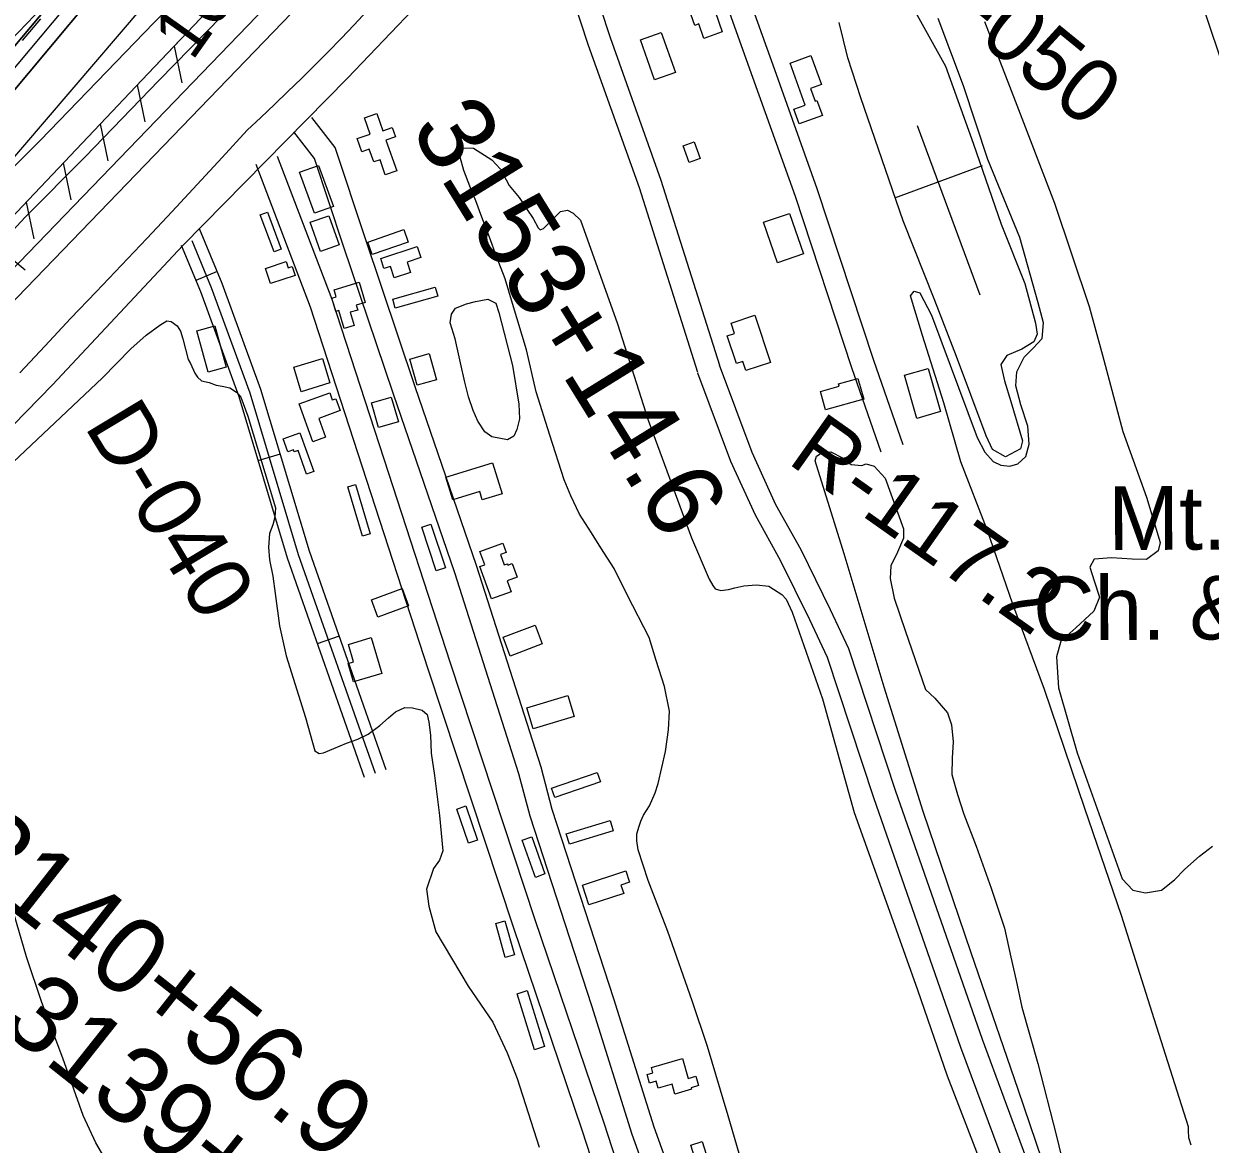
# Model space of a CAD drawing. Extents: x 3598634 to 3636690, y 517270 to 542944.
# Drawn here: x 3606411 to 3607956, y 525564 to 527023 of the extents above; entities that cross this region are included whole.
import ezdxf

# ---------------------------------------------------------------- set-up
doc = ezdxf.new("R2010")
doc.units = 0
for name, color, linetype in [('V-BLDG-OTLN', 7, 'Continuous'), ('V-LEVE-TOET', 7, 'Continuous'), ('V-RIVR-RANG', 7, 'Continuous'), ('V-RIVR-RANG-IDEN', 7, 'Continuous'), ('V-ROAD-CNTR', 7, 'Continuous'), ('V-RRAP-FSHR', 7, 'Continuous'), ('V-RRAP-RVMT', 7, 'Continuous'), ('V-SITE-OTLN', 7, 'Continuous'), ('V-SITE-OTLN-IDEN', 7, 'Continuous'), ('V-SITE-VEGE', 7, 'Continuous'), ('V-SURV-IDEN', 7, 'Continuous'), ('V-SURV-LINE', 7, 'Continuous'), ('V-TOPO-DPTH', 7, 'Continuous'), ('V-TOPO-MINR', 7, 'Continuous'), ('V-TOPO-WATR', 7, 'Continuous')]:
    doc.layers.add(name, color=color, linetype=linetype)

msp = doc.modelspace()

# ---------------------------------------------------------------- linework, layer by layer
at = {"layer": 'V-BLDG-OTLN'}
for points in [[(3607296.4, 527004), (3607290, 527022.7), (3607284.8, 527020.9), (3607277.2, 527042.8), (3607306.6, 527053), (3607320.6, 527012.3)], [(3607241.2, 527011.7), (3607259.8, 526959.6), (3607232.4, 526949.9), (3607213.9, 527001.9)], [(3607451, 526903.7), (3607420.5, 526892.6), (3607413.6, 526911.6), (3607428.7, 526917.1), (3607408.8, 526971.7), (3607435.8, 526981.6), (3607449.6, 526943.9), (3607435.5, 526938.8), (3607441.6, 526922.2), (3607443.9, 526923)], [(3606870.9, 526906), (3606878.8, 526883.6), (3606890.7, 526887.7), (3606895, 526875.6), (3606882.7, 526871.3), (3606896.7, 526831.5), (3606881.8, 526826.3), (3606875, 526845.9), (3606866.8, 526843), (3606861, 526859.8), (3606851.1, 526856.4), (3606845.2, 526873.4), (3606861.9, 526879.2), (3606854.6, 526900.3)], [(3607284, 526869.2), (3607291.7, 526847.5), (3607277.3, 526842.5), (3607269.7, 526864.1)], [(3606795, 526838.5), (3606814.4, 526785.2), (3606789.7, 526776.2), (3606770.3, 526829.6)], [(3606728.4, 526777.6), (3606746.4, 526729.4), (3606737.1, 526725.9), (3606719, 526774.1)], [(3607408.3, 526776.1), (3607426.4, 526723.2), (3607392.3, 526711.5), (3607374.2, 526764.5)], [(3606808.3, 526773.1), (3606821.7, 526735.2), (3606797.5, 526726.6), (3606784.1, 526764.5)], [(3606859.1, 526738.8), (3606905.9, 526754.9), (3606911.5, 526738.7), (3606864.7, 526722.6)], [(3606875.8, 526717.2), (3606923.5, 526732.9), (3606928.2, 526718.6), (3606910.4, 526712.7), (3606914.8, 526699.2), (3606893.5, 526692.2), (3606888.6, 526707.1), (3606880.1, 526704.3)], [(3606764.5, 526695.2), (3606732.2, 526684.6), (3606725.6, 526704.5), (3606752.7, 526713.4), (3606755.4, 526705.3), (3606760.6, 526707)], [(3606828.3, 526626.3), (3606821.3, 526649.7), (3606817.2, 526648.4), (3606812.2, 526665.5), (3606817.9, 526667.2), (3606815.1, 526676.7), (3606847.9, 526686.4), (3606855.7, 526659.9), (3606844, 526656.4), (3606845.9, 526650.2), (3606836.2, 526647.4), (3606841.3, 526630.1)], [(3606891.5, 526664.3), (3606946.7, 526680), (3606950, 526668.4), (3606894.8, 526652.7)], [(3607362.9, 526643.4), (3607383.3, 526582), (3607351.2, 526571.4), (3607347.3, 526583.4), (3607338.9, 526580.6), (3607326.9, 526616.6), (3607336.6, 526619.8), (3607332.1, 526633.2)], [(3606660, 526629.7), (3606674.8, 526575.9), (3606651.3, 526569.5), (3606636.5, 526623.3)], [(3606938.9, 526593.6), (3606948.6, 526559.4), (3606923.2, 526552.3), (3606913.6, 526586.4)], [(3606800.1, 526587.1), (3606809.8, 526555.3), (3606772.4, 526543.9), (3606762.7, 526575.7)], [(3607573.9, 526509.2), (3607557.8, 526565.4), (3607588.8, 526574.3), (3607604.9, 526518.1)], [(3607504.8, 526534.3), (3607455.1, 526520.4), (3607448.4, 526544.3), (3607472.9, 526551.1), (3607472.1, 526554.1), (3607497.3, 526561.1)], [(3606787.5, 526478.7), (3606769.5, 526527.9), (3606809.4, 526542.5), (3606812.8, 526533.1), (3606817.4, 526534.8), (3606823.1, 526519.2), (3606795.1, 526508.9), (3606804, 526484.8)], [(3606889.6, 526536.8), (3606898.8, 526504.5), (3606873.1, 526497.1), (3606863.8, 526529.4)], [(3606770.7, 526490.5), (3606788.8, 526440), (3606779.4, 526436.6), (3606768.3, 526467.5), (3606763.2, 526465.6), (3606762.3, 526468.3), (3606755.1, 526465.7), (3606749, 526482.7)], [(3606960.7, 526432.8), (3607021.5, 526451.2), (3607033.8, 526410.9), (3607008, 526403.1), (3607004.8, 526413.8), (3606969.7, 526403.1)], [(3606842.9, 526422.9), (3606862.3, 526358.8), (3606852.3, 526355.8), (3606832.9, 526419.9)], [(3606941.3, 526371.6), (3606960.2, 526314.5), (3606948.2, 526310.5), (3606929.2, 526367.6)], [(3607045.7, 526283.4), (3607019.9, 526274.1), (3607004.8, 526316.3), (3607011.2, 526318.6), (3607005, 526335.9), (3607034.7, 526346.5), (3607039.2, 526334.3), (3607031.9, 526331.7), (3607036.7, 526318.4), (3607040.8, 526319.9), (3607041.5, 526318.1), (3607047.1, 526320.1), (3607053.5, 526302.2), (3607040.6, 526297.5)], [(3606903.6, 526287.6), (3606911.9, 526265.2), (3606872.1, 526250.4), (3606863.8, 526272.9)], [(3607086, 526215.4), (3607044.4, 526199.7), (3607035.2, 526224.2), (3607076.8, 526239.9)], [(3606863.6, 526223.8), (3606877.5, 526177), (3606840.5, 526166.1), (3606833.5, 526189.9), (3606840.5, 526192), (3606833.7, 526214.9)], [(3607127.7, 526120.9), (3607074.4, 526104.7), (3607066, 526132.4), (3607119.4, 526148.5)], [(3607162, 526035.7), (3607102.6, 526015.4), (3607098.4, 526027.6), (3607157.8, 526047.9)], [(3606990.2, 525956), (3606974.9, 526000.4), (3606986.5, 526004.4), (3607001.8, 525960)], [(3607117.3, 525968.1), (3607174.4, 525985.7), (3607178.6, 525972), (3607121.5, 525954.5)], [(3607072.5, 525964.1), (3607089.6, 525915.9), (3607077.2, 525911.5), (3607060.1, 525959.7)], [(3607192.3, 525890.3), (3607146.9, 525875.5), (3607138.5, 525901.4), (3607195.2, 525919.8), (3607199.9, 525905.2), (3607188.6, 525901.5)], [(3607037.5, 525854.9), (3607049.9, 525810.4), (3607038.1, 525807.1), (3607025.7, 525851.6)], [(3607066.6, 525764.1), (3607089.2, 525691.1), (3607076, 525687), (3607053.4, 525760)], [(3607228.3, 525663.9), (3607268.6, 525675.5), (3607276, 525649.6), (3607286.2, 525652.5), (3607289.7, 525640.3), (3607280, 525637.5), (3607280.6, 525635.5), (3607258.8, 525629.3), (3607255.2, 525642.1), (3607237, 525636.9), (3607234.4, 525645.9), (3607225.9, 525643.5), (3607222.6, 525654.8), (3607230.3, 525657.1)], [(3607294.3, 525567.4), (3607314.2, 525504.3), (3607299.4, 525499.6), (3607279.6, 525562.8)]]:
    msp.add_lwpolyline(points, close=True, dxfattribs=at)
at = {"layer": 'V-LEVE-TOET'}
for points in [[(3606793, 527162.3), (3606669.4, 527033.3), (3606587.1, 526949.1), (3606490.8, 526849.6), (3606412.9, 526771.3), (3606321, 526672.2)], [(3606405.8, 526568.4), (3606438.9, 526603.8), (3606471.8, 526639.4), (3606505.2, 526673.9), (3606538.4, 526708.6), (3606571.4, 526743.4), (3606604.3, 526778.5), (3606636.9, 526813.6), (3606669.5, 526849), (3606701.8, 526884.4), (3606719.7, 526901.1), (3606737.5, 526917.9), (3606755.1, 526934.8), (3606772.6, 526951.9), (3606790, 526969.1), (3606807.2, 526986.5), (3606824.2, 527004), (3606841.1, 527021.7), (3606857.9, 527039.5)]]:
    msp.add_lwpolyline(points, dxfattribs=at)
at = {"layer": 'V-RIVR-RANG'}
msp.add_line((3606412.9, 526702.3), (3605731, 527258.5), dxfattribs=at)
at = {"layer": 'V-ROAD-CNTR'}
for p, q in [((3606662.9, 526700.2), (3606635.2, 526688.7)), ((3606744.8, 526462.5), (3606716, 526453.9)), ((3606821.6, 526225.4), (3606793.3, 526215.5))]:
    msp.add_line(p, q, dxfattribs=at)
for points in [[(3607659.7, 527892.9), (3607672, 527824.3), (3607722.7, 527702.8), (3607763, 527585.8), (3607831.3, 527387.9), (3608151.8, 526435.7)], [(3607241.3, 527388.9), (3607256.9, 527356), (3607281.5, 527288.8), (3607330.3, 527125.9), (3607388.4, 526963.4), (3607443.9, 526808.4), (3607517.4, 526584.8), (3607555.5, 526475.3)], [(3607214.2, 527376.1), (3607229.2, 527344.4), (3607253, 527279.3), (3607301.8, 527116.5), (3607360.1, 526953.3), (3607415.5, 526798.7), (3607489, 526575.2), (3607527.2, 526465.5)], [(3607065, 527208.3), (3607094.4, 527152.9), (3607146.1, 526995.3), (3607212.2, 526809.8), (3607288.2, 526569.2)], [(3607091.5, 527222.3), (3607122.1, 527164.7), (3607174.5, 527005), (3607240.6, 526819.4), (3607316.8, 526578.3)], [(3606346.2, 526448.4), (3606448.4, 526552.7), (3606618.3, 526734.3), (3606832.7, 526952), (3606973.8, 527100.2)], [(3607349.2, 525259.6), (3607231.9, 525586.1), (3607179.2, 525753.3), (3607099.3, 525999.7), (3607084.7, 526054.8), (3607000.7, 526317.5), (3606920.8, 526550.1), (3606855.5, 526744.3), (3606816.6, 526862), (3606786.1, 526900.8)], [(3607321, 525249.5), (3607203.4, 525576.5), (3607150.7, 525744.2), (3607070.5, 525991.3), (3607055.9, 526046.3), (3606972.2, 526308.1), (3606892.4, 526540.5), (3606827, 526734.8), (3606789.8, 526847.6), (3606762.6, 526882.2)], [(3606713.2, 526840.1), (3606783.8, 526654.3), (3606851.3, 526447.2), (3606937.6, 526181.6), (3607048.2, 525846.9), (3607137.8, 525582.5), (3607222.6, 525320.8), (3607249.9, 525230.5)], [(3606741.2, 526850.7), (3606812.1, 526664.3), (3606879.8, 526456.4), (3606966.1, 526191), (3607076.7, 525856.5), (3607166.3, 525592), (3607251.3, 525329.8), (3607278.6, 525239.2)], [(3606639.6, 526756.2), (3606669.1, 526685.2), (3606719.4, 526547.1), (3606782.5, 526336.8), (3606882.5, 526052.1)], [(3606616, 526734.8), (3606641.1, 526674.3), (3606690.9, 526537.6), (3606753.9, 526327.5), (3606854.2, 526042.1)], [(3606629.8, 526740.6), (3606655.1, 526679.7), (3606705.2, 526542.3), (3606768.2, 526332.1), (3606868.4, 526047.1)], [(3607316.6, 526579), (3607359.2, 526465.1), (3607390.1, 526397.1), (3607422.7, 526338.2), (3607461.1, 526260.1), (3607484.9, 526209.5), (3607545.7, 526025), (3607659.2, 525700.6), (3607715.6, 525548.2), (3607743.3, 525474.9), (3607749.8, 525438.5), (3607763.2, 525375.5), (3607802.8, 525265.4), (3607901.3, 524971.8), (3607945.5, 524807.8)], [(3607288.5, 526568.5), (3607331.4, 526453.6), (3607363.3, 526383.6), (3607396.1, 526324.3), (3607434.1, 526247.1), (3607457, 526198.4), (3607517.3, 526015.3), (3607630.9, 525690.4), (3607687.5, 525537.7), (3607714.2, 525466.9), (3607720.4, 525432.7), (3607734.3, 525367.3), (3607774.5, 525255.6), (3607872.6, 524963.1), (3607916.6, 524800)]]:
    msp.add_lwpolyline(points, dxfattribs=at)
at = {"layer": 'V-RRAP-FSHR'}
for p, q in [((3606607, 526994), (3606616.7, 526946.2)), ((3606558.8, 526943.3), (3606568.6, 526895.4)), ((3606510.6, 526892.5), (3606520.4, 526844.6)), ((3606462.5, 526841.7), (3606472.2, 526793.9)), ((3606414.3, 526790.9), (3606424, 526743.1))]:
    msp.add_line(p, q, dxfattribs=at)
for points in [[(3605375.2, 525433.8), (3605456, 525580.5), (3605630.7, 525877.6), (3605746.8, 526080.3), (3605800.6, 526159), (3605867.3, 526231.6), (3605948.4, 526309.6), (3606191.9, 526556.5), (3606564.8, 526949.6), (3606877.9, 527278.9), (3607054.8, 527479.5), (3607380.2, 527856.8), (3607669.2, 528199.4), (3608066.5, 528645), (3608475.6, 529114.7), (3608696.8, 529377), (3608831.9, 529536), (3608922.8, 529648.8), (3609014.7, 529727.8), (3609124.2, 529832), (3609276.1, 529976.3)], [(3605910.1, 526272.8), (3605948.4, 526309.6), (3606191.9, 526556.5), (3606564.8, 526949.6), (3606614.8, 527002.2)]]:
    msp.add_lwpolyline(points, dxfattribs=at)
at = {"layer": 'V-RRAP-RVMT'}
msp.add_line((3606393.1, 527000.5), (3606483.1, 527095.4), dxfattribs=at)
at = {"layer": 'V-SITE-OTLN'}
for p, q in [((3607656.3, 526669.6), (3607574.9, 526890.3)), ((3607659, 526837.8), (3607545, 526795.7))]:
    msp.add_line(p, q, dxfattribs=at)
msp.add_lwpolyline([(3607570, 527041.8), (3607611.3, 526967.6), (3607647.3, 526867.7), (3607683.8, 526761.9), (3607714.7, 526684.6), (3607728.4, 526633.1), (3607730.7, 526618.8), (3607726.3, 526608.9), (3607710.8, 526599.1), (3607691, 526590.9), (3607683.5, 526579.4), (3607688.1, 526558), (3607696.3, 526531.1), (3607711.6, 526479.9), (3607708.8, 526469.3), (3607689.3, 526459.1), (3607672.3, 526468.6), (3607664.1, 526486.5), (3607625.7, 526589.9), (3607597.5, 526662.5), (3607556.3, 526766.3), (3607501.1, 526926.5), (3607483.9, 526978.8), (3607473, 527024.7)], dxfattribs=at)
at = {"layer": 'V-SITE-VEGE'}
for points in [[(3606728.9, 527172.9), (3606580.2, 527024.1), (3606432.5, 526870.9), (3606343, 526782.1)], [(3606409.6, 527001.4), (3606433.1, 527029.2)], [(3607931, 525562.6), (3607928.1, 525572.3), (3607927.5, 525581.9), (3607927.5, 525586.7), (3607880.2, 525735.7), (3607840.3, 525861.8), (3607792.9, 526001.3), (3607740.1, 526155.9), (3607698.9, 526267.2), (3607665.3, 526364), (3607631.2, 526452.4), (3607608.9, 526529.2), (3607581.1, 526617.2), (3607565.9, 526668.7), (3607570.3, 526674.7), (3607577.8, 526672.7), (3607593.1, 526643.7), (3607652.7, 526484.3), (3607662.5, 526465.3), (3607673.5, 526453), (3607683.4, 526448.2), (3607694.9, 526447), (3607705.6, 526450.1), (3607715.9, 526459.6), (3607720.3, 526475.4), (3607718.4, 526499.1), (3607709.4, 526526.9), (3607702.8, 526551.4), (3607704, 526569.6), (3607713.6, 526589), (3607725.5, 526600.4), (3607737.1, 526613.1), (3607738.7, 526633.6), (3607732.1, 526659.8), (3607707.9, 526744.6), (3607666.3, 526846.1), (3607634.6, 526942), (3607601.7, 527030)], [(3607662.2, 527026), (3607701.8, 526922.5), (3607753.1, 526789.3), (3607798.5, 526655), (3607815.7, 526591.6), (3607842.2, 526492.1), (3607873.2, 526406.5), (3607890.8, 526347.4), (3607888.3, 526336.8), (3607872.9, 526325.3), (3607854.3, 526325.8), (3607827.3, 526327.5), (3607804.8, 526326), (3607799.2, 526315.3), (3607804.7, 526297.5), (3607811.7, 526276.5), (3607804.5, 526258.3), (3607781.1, 526236.6), (3607761.6, 526218.9), (3607755.6, 526198.7), (3607758.2, 526158.3), (3607782.8, 526073.5), (3607841.2, 525909.4), (3607855.4, 525894.7), (3607871.6, 525891.5), (3607892.6, 525894.6), (3607909.3, 525908.4), (3607922.8, 525922.2), (3607942.2, 525939.1), (3607958.9, 525952.1)], [(3607354.7, 525510.1), (3607328.3, 525601), (3607318.4, 525634.5), (3607301.4, 525691.4), (3607281.5, 525750.5), (3607249.6, 525840.9), (3607224.2, 525907.3), (3607211, 525947.5), (3607209.3, 525959.2), (3607209.4, 525968.1), (3607212.2, 525978.2), (3607214.4, 525984.8), (3607217.8, 525992.6), (3607225.7, 526004.8), (3607233, 526021.5), (3607236.9, 526033.8), (3607246.6, 526075.5), (3607250.6, 526103.4), (3607251.8, 526127.9), (3607245.2, 526160.2), (3607234.7, 526193.7), (3607225.4, 526223.8), (3607197.2, 526278.5), (3607180, 526313.7), (3607162.3, 526340.5), (3607150.1, 526360.1), (3607134.6, 526384.6), (3607123.6, 526408.1), (3607114.7, 526429.3), (3607096, 526487.3), (3607078.4, 526543.7), (3607065.8, 526598.3), (3607047.6, 526658.6), (3607037.7, 526690.9), (3607026.7, 526719.9), (3607017.3, 526745), (3607007.4, 526771.3), (3606999.7, 526792.5), (3606991.9, 526811.5), (3606984.2, 526832.1), (3606979.3, 526849.4), (3606981, 526857.7), (3606983.2, 526861.6), (3606996.6, 526861), (3607020.5, 526845.9), (3607031.6, 526833.6), (3607043.2, 526812.4), (3607056, 526796.7), (3607065.9, 526781.6)], [(3607065.9, 526781.6), (3607074.2, 526769.3), (3607080.9, 526757.1), (3607083.6, 526754.8), (3607087.6, 526756.5), (3607090.9, 526759.3), (3607098.2, 526766.5), (3607103.8, 526772.6), (3607109.9, 526778.7), (3607118.9, 526780.3), (3607126.6, 526776.4), (3607136.1, 526767.4), (3607184, 526632.4), (3607224.2, 526506.9), (3607280.5, 526353.4), (3607303.7, 526299.9), (3607308.1, 526291.5), (3607311.4, 526287), (3607318.7, 526284.8), (3607328.7, 526286.4), (3607337.1, 526288.6), (3607348.8, 526291.3), (3607365, 526292.4), (3607381.1, 526290.7), (3607387.1, 526286.7), (3607398, 526280), (3607403.6, 526273.7), (3607411.5, 526257), (3607451.3, 526143.8), (3607492.5, 525996), (3607542.7, 525855.4), (3607574.7, 525765), (3607613.3, 525652.9), (3607656.9, 525540.7)], [(3606310.9, 526371), (3606420.5, 526474.2), (3606513.4, 526561.9), (3606550.3, 526599.7), (3606570.4, 526617.4), (3606588.3, 526630.7), (3606597.2, 526636.3), (3606602.8, 526635.1), (3606610.6, 526629.5), (3606615, 526622.8), (3606618.3, 526612.8), (3606624.9, 526586), (3606628.2, 526580.4), (3606633.7, 526568.2), (3606637.1, 526562.6), (3606642.6, 526558.1), (3606652.6, 526555.8), (3606661.5, 526552.4), (3606669.3, 526551.3), (3606679.4, 526549), (3606688.2, 526543.4), (3606693.8, 526536.7), (3606702.6, 526512.2), (3606738.9, 526392.8), (3606737.8, 526380.5), (3606735.5, 526370.5), (3606731, 526359.4), (3606729.8, 526341.6), (3606730.9, 526324.8), (3606735.3, 526303.6), (3606738.5, 526281.3), (3606743.9, 526239), (3606752.7, 526199.9), (3606778, 526119.6), (3606790.1, 526076.1), (3606795.7, 526072.7), (3606801.2, 526073.8), (3606814.6, 526079.4), (3606831.4, 526086), (3606845.9, 526091.5), (3606859.3, 526098.1), (3606874.9, 526109.2), (3606886.1, 526119.2), (3606895.1, 526127), (3606907.3, 526132.5), (3606917.4, 526132.4), (3606929.6, 526129.1), (3606936.3, 526123.5), (3606938.5, 526113.4), (3606940.6, 526096.7), (3606941.7, 526073.3), (3606946, 526044.3), (3606952.5, 525991.9), (3606956.8, 525946.2), (3606952.3, 525934), (3606944.4, 525922.8), (3606935.4, 525896.1), (3606938.7, 525873.8), (3606947.5, 525840.4), (3606989.5, 525770), (3607021.7, 525723.1), (3607040.5, 525682.9), (3607053.7, 525649.4), (3607082.3, 525560.1)], [(3607760.4, 525474.2), (3607706, 525635.1), (3607644.6, 525813.4), (3607582.3, 525997.3), (3607531.5, 526159), (3607479.1, 526332.6), (3607441.6, 526453.9), (3607443.2, 526459.8), (3607450.7, 526464.9), (3607461.8, 526465.7), (3607477.2, 526457.7), (3607488.3, 526449.3), (3607502.1, 526447.7), (3607508, 526450.1), (3607518.3, 526446.9), (3607532.5, 526431.4), (3607556.4, 526365.2), (3607556.4, 526353.3), (3607548.8, 526335.1), (3607540, 526317.3), (3607539.1, 526300.7), (3607544.6, 526275), (3607558.7, 526232.9), (3607585.3, 526156.1), (3607597.5, 526144.9), (3607613.7, 526125.5), (3607619.2, 526110), (3607621.1, 526087.8), (3607619.8, 526066.5), (3607619.3, 526045.5), (3607626.7, 526019.3), (3607635, 525993.6), (3607651.4, 525951.9), (3607670.6, 525897.2), (3607688.2, 525845.3), (3607696.4, 525807.7), (3607703.4, 525777.2), (3607710.8, 525742.3), (3607731.5, 525669), (3607755.3, 525576.3), (3607777.1, 525486.8)], [(3606523.9, 525533.3), (3606505.1, 525565.7), (3606488.5, 525601.4), (3606462.1, 525676.2), (3606434.5, 525748.7), (3606414.6, 525807.8), (3606378.3, 525931.7)]]:
    msp.add_lwpolyline(points, dxfattribs=at)
msp.add_lwpolyline([(3607040.8, 526481), (3607020.7, 526485.1), (3607011.6, 526491.8), (3607002.1, 526505.7), (3606996.3, 526519.2), (3606990, 526537), (3606985.3, 526556.5), (3606979.9, 526581.4), (3606972.9, 526612.7), (3606966.2, 526633.7), (3606968.2, 526644.8), (3606973, 526652.7), (3606987.7, 526658.2), (3606999.2, 526661.3), (3607015.4, 526664.4), (3607025.7, 526659.2), (3607029.6, 526646.9), (3607047.6, 526578), (3607055.7, 526527.7), (3607056.4, 526508.7), (3607053.2, 526494.8), (3607049.2, 526485.8)], close=True, dxfattribs=at)
at = {"layer": 'V-SURV-LINE'}
for points in [[(3605952.2, 526243.3), (3606797.7, 527119.6)], [(3606819.3, 527098.8), (3605973.8, 526222.5)]]:
    msp.add_lwpolyline(points, dxfattribs=at)
at = {"layer": 'V-TOPO-DPTH'}
for points in [[(3606519.1, 527137.7), (3606362.9, 526951.2)], [(3606362.9, 526951.2), (3606519.1, 527137.7)], [(3606525.5, 527088.4), (3606200.6, 526699.9)]]:
    msp.add_lwpolyline(points, dxfattribs=at)
at = {"layer": 'V-TOPO-MINR'}
for points in [[(3606284.8, 526829.2), (3606522.3, 527112.8)], [(3605900.6, 526267.7), (3606599.8, 527084.9)], [(3606200.6, 526699.9), (3606525.5, 527088.4)]]:
    msp.add_lwpolyline(points, dxfattribs=at)
at = {"layer": 'V-TOPO-WATR'}
msp.add_lwpolyline([(3606362.9, 526951.2), (3606519.1, 527137.7)], dxfattribs=at)

# ---------------------------------------------------------------- texts
at = {"layer": 'V-RIVR-RANG'}
msp.add_text('16.0', height=67, rotation=54.6283, dxfattribs=at).set_placement((3606630.3, 526973.4))
at = {"layer": 'V-RIVR-RANG-IDEN'}
for s, rotation, p in [('D-050', 320.8243, (3607561.5, 527075.9)), ('D-040', 301.0522, (3606489, 526499.2)), ('R-117.2', 324.7701, (3607403.7, 526452))]:
    msp.add_text(s, height=83, rotation=rotation, dxfattribs=at).set_placement(p)
at = {"layer": 'V-SITE-OTLN-IDEN'}
for s, p in [('Mt. Zion', (3607823.2, 526337.5)), ('Ch. & Cem.', (3607725.6, 526219.9))]:
    msp.add_text(s, height=83, rotation=0.3489, dxfattribs=at).set_placement(p)
at = {"layer": 'V-SURV-IDEN'}
for s, rotation, p in [('3153+14.6', 301.7708, (3606913.1, 526886.4)), ('3140+56.9', 321.824, (3606314.8, 525930.9)), ('3139+48.7', 321.6093, (3606377.2, 525717.2))]:
    msp.add_text(s, height=100, rotation=rotation, dxfattribs=at).set_placement(p)

doc.saveas('drawing.dxf')
